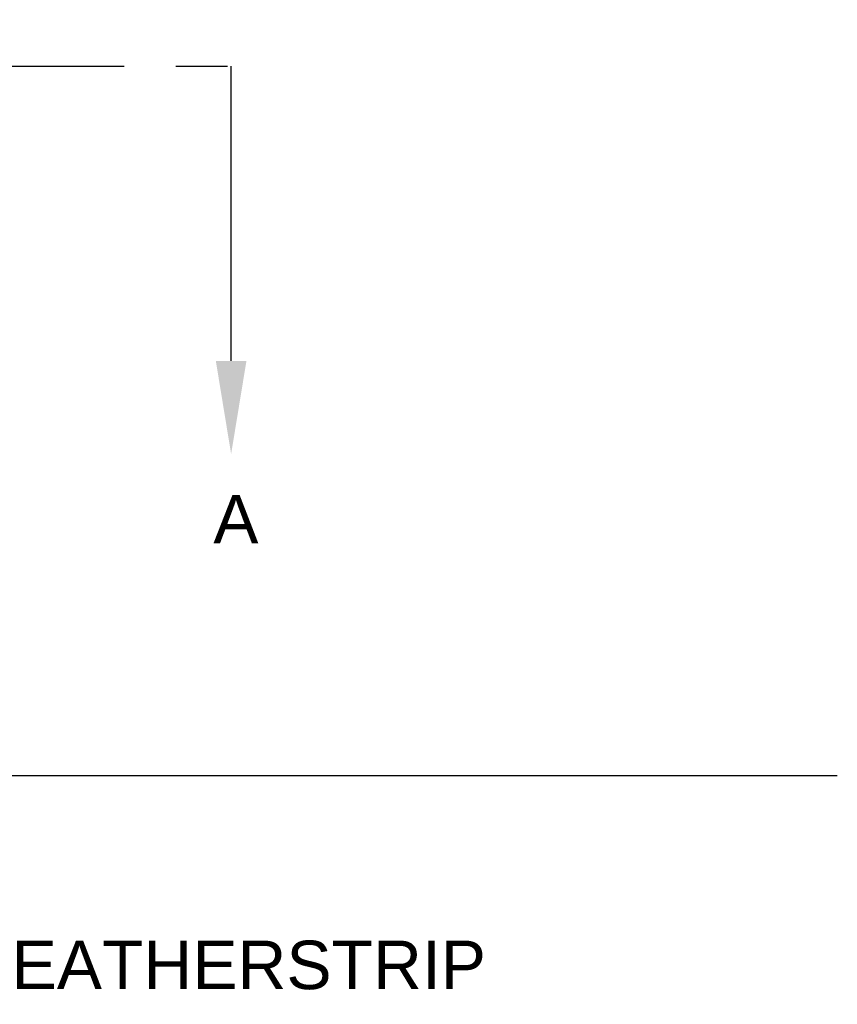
# Model space of a CAD drawing. Header units: inches. Extents: x 170 to 284, y 215 to 248.
# Tile 546 of 656: x 206.87 to 208.45, y 239.34 to 241.24. Entities that reach past the tile are written whole.
import ezdxf
from ezdxf import colors
from ezdxf.entities.mleader import LeaderData, LeaderLine
from ezdxf.math import Vec2, Vec3

# ---------------------------------------------------------------- set-up
doc = ezdxf.new("R2010")
doc.units = ezdxf.units.IN
doc.header["$LTSCALE"] = 0.25
doc.header["$MEASUREMENT"] = 0
doc.linetypes.add('CENTER', pattern=[2, 1.25, -0.25, 0.25, -0.25])
for name, color, linetype in [('ANNOTATIONS', 1, 'Continuous'), ('LH FRONT OF HOOD', 7, 'Continuous'), ('SECTION CUTS', 6, 'CENTER')]:
    doc.layers.add(name, color=color, linetype=linetype)
doc.styles.add('ARIAL', font='arial.ttf', dxfattribs={"height": 0.09375})
doc.styles.get("Standard").update_dxf_attribs({"font": 'romans.shx'})

msp = doc.modelspace()

# ---------------------------------------------------------------- linework, layer by layer
at = {"layer": 'LH FRONT OF HOOD'}
msp.add_line((208.44568, 239.78003), (200.70953, 239.78003), dxfattribs=at)
at = {"layer": 'SECTION CUTS'}
msp.add_line((201.85473, 241.15184), (207.27409, 241.15184), dxfattribs=at)

# ---------------------------------------------------------------- texts
at = {"layer": 'SECTION CUTS', "style": 'ARIAL'}
msp.add_text('A', height=0.09375, dxfattribs=at).set_placement((207.23962, 240.22941))

# ---------------------------------------------------------------- leaders
at = {"layer": 'ANNOTATIONS'}
ml = msp.add_multileader_mtext('Standard', dxfattribs=at)
ml.set_content('WEATHERSTRIP', color=256, style='ARIAL')
ml.set_leader_properties()
ml.build(insert=Vec2(0, 0))
ml.multileader.update_dxf_attribs({"dogleg_length": 0.36, "arrow_head_size": 0.09375})
ctx = ml.context
ctx.base_point, ctx.char_height, ctx.arrow_head_size, ctx.landing_gap_size, ctx.plane_origin = Vec3(206.63619, 239.41396), 0.09375, 0.09375, 0.09, Vec3(205.85115, 238.98073)
notes = []
notes.append((ctx, [(0, (1, 1, 0), (206.53823, 239.41396), (1, 0), 0.09796, [(0, [(206.15406, 239.78003)], 0, [])])]))
ctx.mtext.insert, ctx.mtext.flow_direction = Vec3(206.72619, 239.46163), 5
at = {"layer": 'SECTION CUTS'}
ml = msp.add_multileader_mtext('Standard', dxfattribs=at)
ml.set_content('', color=256)
ml.set_leader_properties()
ml.build(insert=Vec2(0, 0))
ml.multileader.update_dxf_attribs({"dogleg_length": 0, "arrow_head_size": 0.18})
ctx = ml.context
ctx.base_point, ctx.char_height, ctx.arrow_head_size, ctx.landing_gap_size, ctx.plane_origin = Vec3(207.27409, 241.15184), 0.18, 0.18, 0, Vec3(207.27409, 240.40232)
notes.append((ctx, [(0, (1, 1, 0), (207.27409, 241.15184), (1, 0), 0, [(0, [(207.27409, 240.40232)], 0, [])])]))
ctx.mtext.insert, ctx.mtext.flow_direction = Vec3(207.27409, 241.24184), 5
for ctx, leaders in notes:
    for number, flags, end, landing, length, lines in leaders:
        leader = LeaderData()
        leader.index, (leader.has_last_leader_line, leader.has_dogleg_vector, leader.attachment_direction) = number, flags
        leader.last_leader_point, leader.dogleg_vector, leader.dogleg_length = Vec3(end), Vec3(landing), length
        for number, points, colour, breaks in lines:
            line = LeaderLine()
            line.index, line.vertices, line.color, line.breaks = number, Vec3.list(points), colors.encode_raw_color(colour), breaks
            leader.lines.append(line)
        ctx.leaders.append(leader)

doc.saveas('drawing.dxf')
